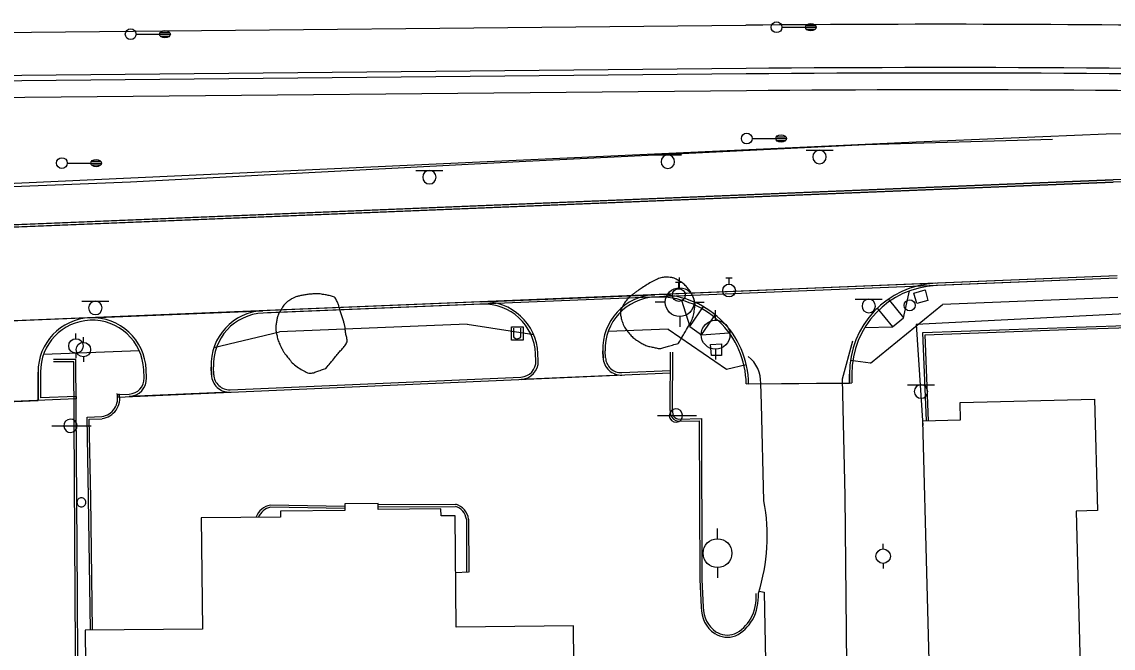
# Model space of a CAD drawing. Extents: x 2145380 to 2157287, y 139568 to 149130.
# Drawn here: x 2147807.8 to 2148110.3, y 142835 to 143008.6 of the extents above; entities that cross this region are included whole.
import ezdxf

# ---------------------------------------------------------------- set-up
doc = ezdxf.new("R2010")
doc.units = 0
for name, color, linetype in [('Default', 7, 'Continuous'), ('PR_PREVIOUSLY CONSTRUCTED', 7, 'Continuous'), ('TOPO_Asphalt', 7, 'Continuous'), ('TOPO_Building', 7, 'Continuous'), ('TOPO_Concrete', 7, 'Continuous'), ('TOPO_Curb Back', 7, 'Continuous'), ('TOPO_Guardrail', 7, 'Continuous'), ('TOPO_Light Pole', 7, 'Continuous'), ('TOPO_Misc', 7, 'Continuous'), ('TOPO_Power Pole', 7, 'Continuous'), ('TOPO_Sign', 7, 'Continuous'), ('TOPO_Tree Line', 7, 'Continuous'), ('TOPO_Water Fire Hydrant', 7, 'Continuous'), ('TOPO_Water Meter', 7, 'Continuous'), ('TOPO_Water Valve', 7, 'Continuous')]:
    doc.layers.add(name, color=color, linetype=linetype)

# ---------------------------------------------------------------- blocks, each defined once
blk = doc.blocks.new('POWPOL')
at = {"layer": 'TOPO_Power Pole'}
for p, q in [((0, 10.16), (0, 17.34)), ((0, -10.16), (0, -17.34))]:
    blk.add_line(p, q, dxfattribs=at)
blk.add_circle((0, 0), 10.16, dxfattribs=at)
blk = doc.blocks.new('POST')
at = {"layer": 'TOPO_Misc'}
for start, end in [(89.99996, 180.00004), (179.99996, 270.00004), (359.99996, 90.00004), (269.99996, 0.00004)]:
    blk.add_arc((-0.01, 0.03), 3.16, start, end, dxfattribs=at)
blk = doc.blocks.new('LP')
at = {"layer": 'TOPO_Light Pole'}
blk.add_line((3.81, 0), (20.32, 0), dxfattribs=at)
for points in [[(20.32, 0), (27.94, 0)], [(20.32, 0), (23.5, 0)], [(20.83, 1.27), (27.43, 1.27)], [(20.83, 1.27), (23.5, 1.27)], [(23.71, 1.27), (27.43, 1.27)], [(23.71, 0), (27.94, 0)], [(20.83, -1.27), (27.43, -1.27)], [(20.83, -1.27), (23.5, -1.27)], [(23.71, -1.27), (27.43, -1.27)]]:
    blk.add_lwpolyline(points, dxfattribs=at)
blk.add_circle((0, 0), 3.81, dxfattribs=at)
blk.add_ellipse((24.13, 0), major_axis=(3.81, 0), ratio=0.666667, dxfattribs=at)
blk = doc.blocks.new('FIRHYD')
at = {"layer": 'TOPO_Water Fire Hydrant'}
for p, q in [((-0.02, 10.16), (-0.03, 17.34)), ((10.16, 0.02), (17.34, 0.03)), ((-10.16, -0.02), (-17.34, -0.03)), ((0.02, -10.16), (0.03, -17.34))]:
    blk.add_line(p, q, dxfattribs=at)
blk.add_circle((0, 0), 10.16, dxfattribs=at)
blk = doc.blocks.new('WATVAL')
at = {"layer": 'Default'}
for p, q in [((-2.25, 9), (2.25, 9)), ((0, 4.5), (0, 9))]:
    blk.add_line(p, q, dxfattribs=at)
blk.add_circle((0, 0), 4.5, dxfattribs=at)
blk = doc.blocks.new('WTRMTR')
at = {"layer": 'Default'}
blk.add_circle((0, 0), 3.89, dxfattribs=at)

msp = doc.modelspace()

# ---------------------------------------------------------------- linework, layer by layer
at = {"layer": 'PR_PREVIOUSLY CONSTRUCTED'}
for p, q in [((2146653.08, 142994.81), (2148008.49, 143007.66)), ((2148110.32, 142964.83), (2147458.3, 142938.16)), ((2148110.35, 142964.17), (2147458.32, 142937.5)), ((2148111.41, 142938.19), (2147495.09, 142912.98)), ((2148111.44, 142937.52), (2148061.26, 142935.47)), ((2148052.26, 142926.56), (2148053.92, 142934.02)), ((2148111.66, 142932.19), (2148063.05, 142930.21)), ((2147935.32, 142930.32), (2147874.67, 142927.84)), ((2147990.71, 142931.43), (2147992.97, 142924.14)), ((2147992.97, 142924.14), (2147996.8, 142929.7)), ((2148043.12, 142913.94), (2148063.05, 142930.21)), ((2148044.9, 142929.26), (2148049.16, 142924.03)), ((2148048, 142931.79), (2148052.26, 142926.56)), ((2147996.27, 142921.87), (2148000.09, 142927.43)), ((2148049.16, 142924.03), (2148052.26, 142926.56)), ((2147931.23, 142924.81), (2147879.2, 142922.69)), ((2147931.23, 142924.81), (2147949.7, 142921.9)), ((2147986.95, 142923.42), (2147970.36, 142922.74)), ((2147986.95, 142923.42), (2148003.12, 142912.3)), ((2147992.97, 142924.14), (2147996.27, 142921.87)), ((2148041.52, 142923.9), (2148049.16, 142924.03)), ((2147861.03, 142918.27), (2147879.2, 142922.69)), ((2147996.27, 142921.87), (2148003.89, 142922.37)), ((2147840.37, 142917.43), (2147813.79, 142916.34)), ((2147968.96, 142915.46), (2147968.88, 142917.35)), ((2147969.62, 142915.49), (2147969.55, 142917.37)), ((2147950.31, 142914.63), (2147950.23, 142916.58)), ((2147950.98, 142914.65), (2147950.9, 142916.61)), ((2148043.12, 142913.94), (2148037.51, 142914.75)), ((2147812.3, 142911.46), (2147812.35, 142903.63)), ((2147812.96, 142911.47), (2147813.01, 142904.32)), ((2147834.35, 142904.58), (2147987.53, 142911.25)), ((2147841.71, 142909.9), (2147841.62, 142912.14)), ((2147842.38, 142909.93), (2147842.28, 142912.17)), ((2147860.36, 142910.73), (2147860.27, 142912.9)), ((2147861.02, 142910.76), (2147860.94, 142912.93)), ((2147974.14, 142911.34), (2147987.5, 142911.92)), ((2148003.12, 142912.3), (2148008.64, 142913.57)), ((2148037.25, 142910.92), (2148037.27, 142908.47)), ((2148037.92, 142910.93), (2148037.94, 142908.48)), ((2147865.54, 142906.61), (2147946.17, 142910.12)), ((2148008.61, 142908.2), (2148037.94, 142908.48)), ((2147822.87, 142904.75), (2147813.01, 142904.32)), ((2147822.87, 142904.75), (2147822.87, 142904.08)), ((2147834.32, 142905.25), (2147837.57, 142905.39)), ((2147834.32, 142905.25), (2147834.35, 142904.58)), ((2147822.87, 142904.08), (2147754.19, 142901.09))]:
    msp.add_line(p, q, dxfattribs=at)
for points in [[(2148008.6, 142995.66), (2147788.63, 142993.58), (2147488.58, 142996.73), (2147268.56, 142994.65), (2146968.63, 142985.8), (2146955.12, 142985.68), (2146653.19, 142982.81)], [(2148008.62, 142994.16), (2147788.62, 142992.08), (2147488.58, 142995.23), (2147486.65, 142995.22)], [(2148008.66, 142989.5), (2147788.62, 142987.41), (2147708.66, 142988.25), (2147708.93, 142959.42), (2148055.74, 142975.32), (2148108.42, 142977.52), (2148209.49, 142977.66), (2148209.49, 142977.66), (2148209.71, 142986)]]:
    msp.add_lwpolyline(points, dxfattribs=at)
for centre, radius, start, end in [((2148062.24, 137337.34), 5670.58, 87.50456, 90.54316), ((2148062.24, 137337.34), 5658.58, 88.50456, 90.54316), ((2148062.24, 137337.34), 5657.08, 88.50456, 90.54316), ((2148062.24, 137337.34), 5652.41, 88.58024, 90.54316), ((2148188.94, 141042.91), 1923.53, 84.04429, 92.3423), ((2148188.94, 141042.91), 1922.86, 84.04429, 92.3423), ((2148062.25, 142911.16), 25, 92.3423, 180.5431), ((2148062.25, 142911.16), 24.33, 92.3423, 180.5431), ((2147983.87, 142917.96), 15, 92.3423, 182.3423), ((2147983.87, 142917.96), 14.33, 92.3423, 182.3423), ((2147984.28, 142907.97), 25, 0.5431, 92.3423), ((2147984.28, 142907.97), 24.33, 0.5431, 92.3423), ((2147935.91, 142916), 15, 2.3423, 92.3423), ((2147935.91, 142916), 14.33, 2.3423, 92.3423), ((2147827.3, 142911.55), 15, 92.3423, 180.3551), ((2147827.3, 142911.55), 14.33, 92.3423, 180.3551), ((2147827.3, 142911.55), 15, 2.3423, 92.3423), ((2147827.3, 142911.55), 14.33, 2.3423, 92.3423), ((2147875.26, 142913.52), 15, 92.3423, 182.3423), ((2147875.26, 142913.52), 14.33, 92.3423, 182.3423), ((2147945.98, 142914.45), 4.33, 272.493, 2.3423), ((2147945.98, 142914.45), 5, 272.493, 2.3423), ((2147973.95, 142915.67), 5, 182.3423, 272.493), ((2147973.95, 142915.67), 4.33, 182.3423, 272.493), ((2147865.35, 142910.94), 5, 182.3423, 272.493), ((2147865.35, 142910.94), 4.33, 182.3423, 272.493), ((2147837.38, 142909.72), 4.33, 272.493, 2.3423), ((2147837.38, 142909.72), 5, 272.493, 2.3423)]:
    msp.add_arc(centre, radius, start, end, dxfattribs=at)
at = {"layer": 'TOPO_Asphalt'}
msp.add_line((2147931.68, 142856), (2147928.07, 142855.85), dxfattribs=at)
for points in [[(2148038.06, 142920.06), (2148035.23, 142909.56), (2148035.92, 142877.2), (2148036.59, 142811.48), (2148037.06, 142761.73), (2148035.76, 142724.53), (2148048.83, 142712.9)], [(2148013.51, 142875.82), (2148012.82, 142902.58), (2148012.63, 142908.34)], [(2148012.2, 142850.79), (2148013.59, 142850.52), (2148014.5, 142802.86), (2148013.29, 142803)]]:
    msp.add_lwpolyline(points, dxfattribs=at)
for centre, radius, start, end in [((2148003.46, 142908.67), 9.18, 357.9333, 51.2403), ((2147962.88, 142865.92), 51.58, 342.212, 11.0622)]:
    msp.add_arc(centre, radius, start, end, dxfattribs=at)
at = {"layer": 'TOPO_Building'}
for points in [[(2148060, 142807.05), (2148057.58, 142897.95), (2148068.06, 142898.23), (2148067.93, 142903.04), (2148105.16, 142904.03), (2148105.98, 142873.09), (2148100.05, 142872.93), (2148101.78, 142808.16)], [(2147826.3, 142745), (2147942.19, 142746.13), (2147941.98, 142767.29), (2147960.4, 142767.47), (2147960.17, 142791.02), (2147961.22, 142791.03), (2147960.73, 142841.11), (2147928.22, 142840.79), (2147927.92, 142871.63), (2147924.02, 142871.6), (2147924, 142873.58), (2147906.62, 142873.41), (2147906.6, 142875.04), (2147897.32, 142874.95), (2147897.34, 142873.15), (2147879.5, 142872.98), (2147879.51, 142871.3), (2147857.55, 142871.09), (2147857.85, 142840.25), (2147825.37, 142839.93)]]:
    msp.add_lwpolyline(points, close=True, dxfattribs=at)
at = {"layer": 'TOPO_Concrete'}
for points in [[(2148061.23, 142936.14), (2147983.26, 142932.95)], [(2147935.3, 142930.98), (2147983.26, 142932.95)], [(2148058.25, 142934.32), (2148059.01, 142931.38), (2148055.95, 142930.55), (2148055.09, 142933.36), (2148058.25, 142934.32)], [(2147826.68, 142926.54), (2147772.64, 142924.33)], [(2147826.68, 142926.54), (2147874.64, 142928.5)], [(2147968.88, 142917.35), (2147968.96, 142915.46)], [(2148001.75, 142919.33), (2148001.73, 142916.12), (2147998.99, 142916.07), (2147998.7, 142919.19), (2148001.75, 142919.33)], [(2147950.98, 142914.65), (2147950.9, 142916.61)], [(2147788.26, 142909.44), (2147788.3, 142902.58), (2147812.35, 142903.63), (2147812.3, 142911.46)], [(2147842.38, 142909.93), (2147842.28, 142912.17)], [(2147860.27, 142912.9), (2147860.36, 142910.73)], [(2148009.28, 142908.2), (2148037.27, 142908.47), (2148037.25, 142910.92)], [(2147974.17, 142910.67), (2147946.2, 142909.45)], [(2147865.57, 142905.94), (2147837.6, 142904.73)]]:
    msp.add_lwpolyline(points, dxfattribs=at)
for centre, radius, start, end in [((2148062.25, 142911.16), 25, 92.3423, 180.5431), ((2147983.87, 142917.96), 15, 92.3423, 182.3423), ((2147984.28, 142907.97), 25, 0.5431, 92.3423), ((2147935.91, 142916), 15, 2.3423, 92.3423), ((2147827.3, 142911.55), 15, 92.3423, 180.3551), ((2147827.3, 142911.55), 15, 2.3423, 92.3423), ((2147875.26, 142913.52), 15, 92.3423, 182.3423), ((2147945.98, 142914.45), 5, 272.493, 2.3423), ((2147973.95, 142915.67), 5, 182.3423, 272.493), ((2147865.35, 142910.94), 5, 182.3423, 272.493), ((2147837.38, 142909.72), 5, 272.493, 2.3423)]:
    msp.add_arc(centre, radius, start, end, dxfattribs=at)
at = {"layer": 'TOPO_Curb Back'}
for points in [[(2147458.3, 142938.17), (2148110.32, 142964.84)], [(2147458.32, 142937.5), (2148110.35, 142964.17)], [(2148111.41, 142938.19), (2147495.09, 142912.98)], [(2148111.44, 142937.52), (2147875.92, 142927.89)], [(2148058.56, 142897.97), (2148057.62, 142922.43), (2148100.06, 142923.97), (2148133.15, 142925.02), (2148133.45, 142898.29)], [(2148059.16, 142897.99), (2148058.24, 142921.86), (2148100.08, 142923.37), (2148132.56, 142924.4), (2148132.86, 142898.23)], [(2147987.57, 142917.01), (2147987.46, 142901.14), (2147987.66, 142899.71)], [(2147988.17, 142917), (2147988.06, 142901.18), (2147988.25, 142899.82)], [(2147824.54, 142729.17), (2147823.64, 142776.49), (2147823.21, 142849.63), (2147822.81, 142914.95), (2147816.57, 142914.97)], [(2147823.94, 142729.16), (2147823.04, 142776.48), (2147822.61, 142849.63), (2147822.21, 142914.36), (2147816.57, 142914.37)], [(2147834.19, 142905.53), (2147834.19, 142905.6)], [(2147826.81, 142839.95), (2147826.31, 142876.62), (2147825.91, 142898.99), (2147830.01, 142899.18)], [(2147989.88, 142898.48), (2147996.21, 142898.62), (2147996.33, 142853.99), (2147996.73, 142846.3)], [(2147827.41, 142839.96), (2147826.91, 142876.63), (2147826.52, 142898.42), (2147830.06, 142898.58)], [(2147989.87, 142897.88), (2147995.61, 142898), (2147995.73, 142853.97), (2147996.13, 142846.28)], [(2147897.33, 142874.27), (2147876.68, 142874.61)], [(2147906.61, 142874.78), (2147928.09, 142874.87)], [(2147897.33, 142873.67), (2147876.74, 142874.01)], [(2147906.61, 142874.18), (2147928.01, 142874.27)], [(2147931.06, 142870.7), (2147931.09, 142856)], [(2147931.66, 142870.74), (2147931.69, 142856)]]:
    msp.add_lwpolyline(points, dxfattribs=at)
for centre, radius, start, end in [((2148188.94, 141042.91), 1923.53, 84.04429, 92.3423), ((2148188.94, 141042.91), 1922.86, 84.04429, 92.3423), ((2147829.25, 142904.24), 5.11, 278.5012, 14.6754), ((2147829.25, 142904.24), 5.71, 278.1858, 12.1773), ((2147990, 142900.28), 2.4, 193.7369, 267.0341), ((2147990, 142900.28), 1.8, 194.6155, 266.383), ((2147877.61, 142869.57), 5.13, 100.4187, 159.7452), ((2147926.77, 142870.12), 4.93, 7.1419, 74.4628), ((2147877.61, 142869.57), 4.53, 101.1511, 158.2944), ((2147926.77, 142870.12), 4.33, 7.6154, 73.3964), ((2147998.14, 142849.38), 13.28, 331.8615, 3.2263), ((2147998.14, 142849.38), 13.88, 331.8227, 3.2263), ((2148004.85, 142846.19), 8.72, 179.3855, 235.234), ((2148004.85, 142846.19), 8.12, 179.2547, 235.1483), ((2148000.61, 142848.44), 10.66, 296.5986, 330.0602), ((2148000.61, 142848.44), 11.26, 296.3904, 330.1083), ((2148003.45, 142844.64), 6.65, 237.5414, 289.077), ((2148003.45, 142844.64), 6.05, 237.6551, 288.7175)]:
    msp.add_arc(centre, radius, start, end, dxfattribs=at)
at = {"layer": 'TOPO_Guardrail'}
for points in [[(2147556.66, 142952.03), (2147579.97, 142952.4), (2147659.95, 142956.51), (2147754.19, 142960.96), (2147837.91, 142964.2), (2147945.71, 142969.89), (2148041.69, 142974.62), (2148093.56, 142976.12)], [(2148135.71, 142915.24), (2148135.52, 142928.73), (2148055.75, 142924.73), (2148057.61, 142896.71)]]:
    msp.add_lwpolyline(points, dxfattribs=at)
at = {"layer": 'TOPO_Misc'}
for p, q in [((2147944.1, 142923.64), (2147944.1, 142921.23)), ((2147946.18, 142921.24), (2147946.18, 142923.65))]:
    msp.add_line(p, q, dxfattribs=at)
msp.add_lwpolyline([(2147943.51, 142920.32), (2147943.51, 142924.09), (2147946.77, 142924.09), (2147946.77, 142920.32), (2147943.51, 142920.32)], dxfattribs=at)
msp.add_arc((2147945.14, 142922.05), 1.32, 218.3412, 322.0625, dxfattribs=at)
at = {"layer": 'TOPO_Sign'}
for points in [[(2147983.15, 142971.69), (2147990.65, 142971.7)], [(2147986.9, 142971.69), (2147986.9, 142971.69)], [(2148025.2, 142973.02), (2148032.69, 142973.02)], [(2148028.95, 142973.02), (2148028.95, 142973.02)], [(2147985.03, 142969.82), (2147985.03, 142969.82)], [(2147988.77, 142969.82), (2147988.77, 142969.82)], [(2148027.08, 142971.15), (2148027.08, 142971.15)], [(2148028.95, 142969.28), (2148028.95, 142969.28)], [(2148030.82, 142971.15), (2148030.82, 142971.15)], [(2147917.05, 142967.42), (2147924.54, 142967.42)], [(2147918.93, 142965.55), (2147918.93, 142965.55)], [(2147920.8, 142967.42), (2147920.8, 142967.42)], [(2147922.67, 142965.55), (2147922.67, 142965.55)], [(2147986.9, 142967.96), (2147986.9, 142967.96)], [(2147920.8, 142963.68), (2147920.8, 142963.68)], [(2147824.45, 142931.16), (2147831.95, 142931.17)], [(2147826.34, 142929.29), (2147826.34, 142929.29)], [(2147828.2, 142931.16), (2147828.2, 142931.16)], [(2147830.07, 142929.29), (2147830.07, 142929.29)], [(2148038.84, 142931.69), (2148046.33, 142931.7)], [(2148040.72, 142929.82), (2148040.72, 142929.82)], [(2148042.59, 142931.69), (2148042.59, 142931.69)], [(2148044.46, 142929.82), (2148044.46, 142929.82)], [(2147828.2, 142927.42), (2147828.2, 142927.42)], [(2148042.59, 142927.95), (2148042.59, 142927.95)], [(2148053.34, 142907.99), (2148060.83, 142907.99)], [(2148057.09, 142907.98), (2148057.09, 142907.98)], [(2148055.22, 142906.12), (2148055.22, 142906.12)], [(2148058.95, 142906.12), (2148058.95, 142906.12)], [(2148057.09, 142904.25), (2148057.09, 142904.25)], [(2147984, 142899.42), (2147994.88, 142899.48)], [(2147816.16, 142896.58), (2147827.04, 142896.64)]]:
    msp.add_lwpolyline(points, dxfattribs=at)
for centre, radius, start, end in [((2147986.9, 142969.82), 1.87, 90, 180), ((2147986.9, 142969.82), 1.87, 360, 90), ((2148028.95, 142971.15), 1.87, 90, 180), ((2148028.95, 142971.15), 1.87, 360, 90), ((2147986.9, 142969.82), 1.87, 180, 270), ((2147986.9, 142969.82), 1.87, 270, 0), ((2148028.95, 142971.15), 1.87, 180, 270), ((2148028.95, 142971.15), 1.87, 270, 0), ((2147920.8, 142965.55), 1.87, 90, 180), ((2147920.8, 142965.55), 1.87, 180, 270), ((2147920.8, 142965.55), 1.87, 360, 90), ((2147920.8, 142965.55), 1.87, 270, 0), ((2147828.2, 142929.29), 1.87, 90, 180), ((2147828.2, 142929.29), 1.87, 180, 270), ((2147828.2, 142929.29), 1.87, 360, 90), ((2147828.2, 142929.29), 1.87, 270, 0), ((2148042.59, 142929.82), 1.87, 90, 180), ((2148042.59, 142929.82), 1.87, 180, 270), ((2148042.59, 142929.82), 1.87, 360, 90), ((2148042.59, 142929.82), 1.87, 270, 0), ((2148057.09, 142906.12), 1.87, 90, 180), ((2148057.09, 142906.12), 1.87, 360, 90), ((2148057.09, 142906.12), 1.87, 180, 270), ((2148057.09, 142906.12), 1.87, 270, 0), ((2147989.14, 142899.45), 1.84, 47.4196, 227.4196), ((2147989.14, 142899.45), 1.84, 227.4196, 47.4196), ((2147821.3, 142896.6), 1.84, 47.4196, 227.4196), ((2147821.3, 142896.6), 1.84, 227.4196, 47.4196)]:
    msp.add_arc(centre, radius, start, end, dxfattribs=at)
at = {"layer": 'TOPO_Tree Line'}
for points in [[(2147989.85, 142919.47), (2147989.85, 142919.47), (2147988.49, 142919.07), (2147987.12, 142918.66), (2147985.75, 142918.26), (2147984.73, 142917.96), (2147983.61, 142918.18), (2147982.55, 142918.42), (2147981.34, 142918.69), (2147980.23, 142919.12), (2147979.13, 142919.77), (2147977.93, 142920.47), (2147977, 142921.27), (2147976.08, 142922.37), (2147975.02, 142923.63), (2147974.36, 142925.01), (2147973.98, 142926.45), (2147973.71, 142927.49), (2147973.78, 142928.73), (2147974.36, 142929.73), (2147975.08, 142930.99), (2147975.92, 142932.03), (2147977.02, 142932.9), (2147977.7, 142933.45), (2147978.38, 142933.93), (2147979.1, 142934.41), (2147980.52, 142935.36), (2147981.87, 142936.21), (2147983.46, 142937.01), (2147984.64, 142937.6), (2147985.92, 142937.81), (2147987.12, 142937.77), (2147987.98, 142937.74), (2147988.82, 142937.46), (2147989.64, 142936.99), (2147990.84, 142936.32), (2147991.73, 142935.58), (2147992.59, 142934.56), (2147993.19, 142933.86), (2147993.59, 142933.14), (2147993.91, 142932.29), (2147994.28, 142931.31), (2147994.49, 142930.26), (2147994.34, 142929.28), (2147994.12, 142927.71), (2147993.7, 142926.04), (2147992.88, 142924.64), (2147991.87, 142922.92), (2147990.86, 142921.2), (2147989.85, 142919.47)], [(2147892.07, 142912.5), (2147891.07, 142912.15), (2147890.08, 142911.8), (2147889.09, 142911.46), (2147887.76, 142910.99), (2147886.3, 142911.6), (2147884.97, 142912.43), (2147883.32, 142913.47), (2147882.25, 142914.63), (2147881.15, 142916.07), (2147880.61, 142916.78), (2147880.15, 142917.49), (2147879.75, 142918.29), (2147879.12, 142919.55), (2147878.68, 142920.84), (2147878.41, 142922.18), (2147878.18, 142923.29), (2147878.23, 142924.45), (2147878.42, 142925.57), (2147878.59, 142926.59), (2147878.91, 142927.55), (2147879.47, 142928.5), (2147880.25, 142929.82), (2147881.15, 142930.88), (2147882.44, 142931.67), (2147883.21, 142932.15), (2147884, 142932.42), (2147884.84, 142932.62), (2147885.95, 142932.88), (2147887.05, 142933.05), (2147888.16, 142933.14), (2147889.51, 142933.25), (2147890.87, 142933.13), (2147892.22, 142932.86), (2147893.3, 142932.65), (2147894.62, 142932.34), (2147895.09, 142931.33), (2147895.53, 142930.4), (2147895.77, 142929.46), (2147896.08, 142928.51), (2147896.44, 142927.4), (2147896.81, 142926.3), (2147897.13, 142925.17), (2147897.38, 142924.31), (2147897.44, 142923.41), (2147897.56, 142922.52), (2147897.71, 142921.4), (2147898.23, 142920.09), (2147897.54, 142919.1), (2147896.77, 142917.99), (2147895.87, 142917.16), (2147895.06, 142916.17), (2147894.06, 142914.95), (2147893.07, 142913.72), (2147892.07, 142912.5)]]:
    msp.add_open_spline(points, degree=3, dxfattribs=at)

# ---------------------------------------------------------------- block references
at = {"layer": 'TOPO_Light Pole', "xscale": 0.39370000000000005, "yscale": 0.3937000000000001}
for p in [(2148017.03, 143007.11), (2147837.98, 143005.17), (2148008.77, 142976.25), (2147818.91, 142969.44)]:
    msp.add_blockref('LP', p, dxfattribs=at)
at = {"layer": 'TOPO_Misc', "xscale": 0.39370000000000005, "yscale": 0.3937000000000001}
msp.add_blockref('POST', (2147824.34, 142875.38), dxfattribs=at)
at = {"layer": 'TOPO_Power Pole'}
for p, xscale, yscale in [((2148000.12, 142921.85), 0.39370000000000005, 0.3937000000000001), ((2147822.82, 142918.74), 0.19685000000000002, 0.19685000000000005), ((2147824.87, 142917.74), 0.19685000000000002, 0.19685000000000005), ((2148000.67, 142861.3), 0.39370000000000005, 0.3937000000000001), ((2148046.58, 142860.45), 0.19685000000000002, 0.19685000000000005)]:
    msp.add_blockref('POWPOL', p, dxfattribs=dict(at, xscale=xscale, yscale=yscale))
at = {"layer": 'TOPO_Water Fire Hydrant', "xscale": 0.39370000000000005, "yscale": 0.3937000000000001}
msp.add_blockref('FIRHYD', (2147990.17, 142930.88), dxfattribs=at)
at = {"layer": 'TOPO_Water Meter', "xscale": 0.39370000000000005, "yscale": 0.3937000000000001}
msp.add_blockref('WTRMTR', (2148053.92, 142929.99), dxfattribs=at)
at = {"layer": 'TOPO_Water Valve', "xscale": 0.39370000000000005, "yscale": 0.3937000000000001}
for p in [(2147989.93, 142932.85), (2148003.87, 142934.11)]:
    msp.add_blockref('WATVAL', p, dxfattribs=at)

doc.saveas('drawing.dxf')
